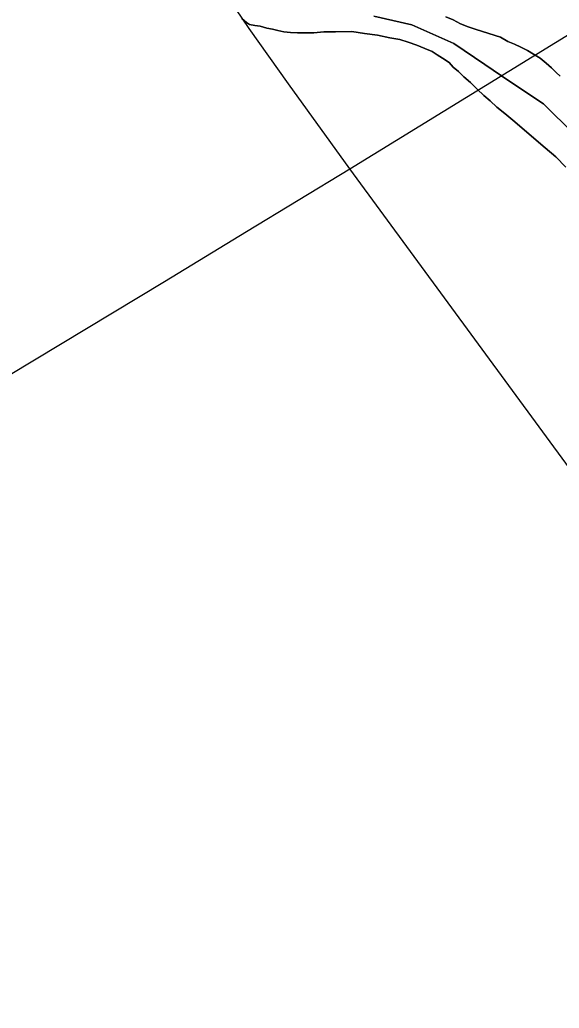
# Model space of a CAD drawing. Extents: x 2010165 to 2382125, y 1060529 to 1407316.
# Drawn here: x 2195904 to 2197556, y 1246637 to 1249665 of the extents above; entities that cross this region are included whole.
import ezdxf

# ---------------------------------------------------------------- set-up
doc = ezdxf.new("R2010")
doc.units = 0
for name, color, linetype in [('GM_X_Corporation', 7, 'Continuous'), ('GM_X_Major_River', 7, 'Continuous'), ('GM_X_Rail_Line', 7, 'Continuous')]:
    doc.layers.add(name, color=color, linetype=linetype)

msp = doc.modelspace()

# ---------------------------------------------------------------- linework, layer by layer
at = {"layer": 'GM_X_Corporation'}
for points in [[(2196987.8, 1249676.8), (2197104.2, 1249650), (2197232.9, 1249593.2), (2197327.7, 1249528), (2197404.4, 1249476.6), (2197507.2, 1249407.5), (2197790.6, 1249127.7)], [(2197790.6, 1249127.7), (2197507.2, 1249407.5), (2197404.4, 1249476.6), (2197327.7, 1249528), (2197232.9, 1249593.2), (2197104.2, 1249650), (2196987.8, 1249676.8)]]:
    msp.add_lwpolyline(points, dxfattribs=at)
at = {"layer": 'GM_X_Major_River'}
for points in [[(2196583.5, 1249669.3), (2196597.7, 1249657.4), (2196607.8, 1249651.5), (2196623.8, 1249647.7), (2196639.9, 1249645.9), (2196660, 1249640.1), (2196678.1, 1249636.3), (2196694.2, 1249632.5), (2196712.3, 1249628.7), (2196732.4, 1249626.9), (2196754.5, 1249625.2), (2196778.5, 1249625.5), (2196804.6, 1249625.8), (2196834.6, 1249628.2), (2196870.7, 1249628.6), (2196920.8, 1249629.2), (2196959, 1249623.7), (2196999.1, 1249618.1), (2197037.3, 1249610.6), (2197067.5, 1249604.9), (2197093.6, 1249597.2), (2197119.8, 1249587.5), (2197144, 1249577.7), (2197166.2, 1249568), (2197182.4, 1249558.1), (2197198.6, 1249548.3), (2197218.8, 1249534.5), (2197231, 1249520.6), (2197247.2, 1249506.8), (2197263.5, 1249490.9), (2197283.8, 1249473.1), (2197304.1, 1249453.3), (2197324.4, 1249433.4), (2197344.7, 1249417.6), (2197365, 1249397.8), (2197389.3, 1249378), (2197413.7, 1249358.3), (2197513.1, 1249273.2), (2197545.5, 1249245.5), (2197576, 1249213.8)], [(2197576, 1249213.8), (2197545.5, 1249245.5), (2197513.1, 1249273.2), (2197413.7, 1249358.3), (2197389.3, 1249378), (2197365, 1249397.8), (2197344.7, 1249417.6), (2197324.4, 1249433.4), (2197304.1, 1249453.3), (2197283.8, 1249473.1), (2197263.5, 1249490.9), (2197247.2, 1249506.8), (2197231, 1249520.6), (2197218.8, 1249534.5), (2197198.6, 1249548.3), (2197182.4, 1249558.1), (2197166.2, 1249568), (2197144, 1249577.7), (2197119.8, 1249587.5), (2197093.6, 1249597.2), (2197067.5, 1249604.9), (2197037.3, 1249610.6), (2196999.1, 1249618.1), (2196959, 1249623.7), (2196920.8, 1249629.2), (2196870.7, 1249628.6), (2196834.6, 1249628.2), (2196804.6, 1249625.8), (2196778.5, 1249625.5), (2196754.5, 1249625.2), (2196732.4, 1249626.9), (2196712.3, 1249628.7), (2196694.2, 1249632.5), (2196678.1, 1249636.3), (2196660, 1249640.1), (2196639.9, 1249645.9), (2196623.8, 1249647.7), (2196607.8, 1249651.5), (2196597.7, 1249657.4), (2196583.5, 1249669.3)], [(2197558.2, 1249492.4), (2197546, 1249504.3), (2197531.8, 1249518.2), (2197515.5, 1249532.1), (2197497.3, 1249547.9), (2197477.1, 1249559.7), (2197458.9, 1249571.5), (2197438.7, 1249581.3), (2197418.5, 1249591.1), (2197398.3, 1249598.9), (2197376.1, 1249612.7), (2197301.6, 1249635.8), (2197277.4, 1249643.6), (2197253.3, 1249653.3), (2197231, 1249665.1), (2197208.9, 1249674.8)], [(2197208.9, 1249674.8), (2197231, 1249665.1), (2197253.3, 1249653.3), (2197277.4, 1249643.6), (2197301.6, 1249635.8), (2197376.1, 1249612.7), (2197398.3, 1249598.9), (2197418.5, 1249591.1), (2197438.7, 1249581.3), (2197458.9, 1249571.5), (2197477.1, 1249559.7), (2197497.3, 1249547.9), (2197515.5, 1249532.1), (2197531.8, 1249518.2), (2197546, 1249504.3), (2197558.2, 1249492.4)]]:
    msp.add_lwpolyline(points, dxfattribs=at)
at = {"layer": 'GM_X_Rail_Line'}
for points in [[(2196915, 1249208.5), (2198388.3, 1250115.8), (2200608.2, 1251471.3), (2201963.7, 1252260.7)], [(2196915, 1249208.5), (2196727.2, 1249469), (2196606, 1249638.4), (2196565.6, 1249699)], [(2195869.7, 1248576.2), (2196346.7, 1248864.2), (2196598.5, 1249017), (2196915, 1249208.5)], [(2203983.1, 1244734.9), (2203907.6, 1244800), (2203149.3, 1245457.7), (2202344.3, 1246159.4), (2202118.7, 1246324.7), (2201929.3, 1246441.5), (2201631.2, 1246534.2), (2201312.9, 1246606.8), (2199753.6, 1246695.4), (2199370.9, 1246735.7), (2199121.1, 1246796.2), (2198883.3, 1246892.9), (2198637.6, 1247030), (2198411.9, 1247207.3), (2198218.6, 1247424.9), (2197992.9, 1247739.3), (2196915, 1249208.5)]]:
    msp.add_lwpolyline(points, dxfattribs=at)

doc.saveas('drawing.dxf')
